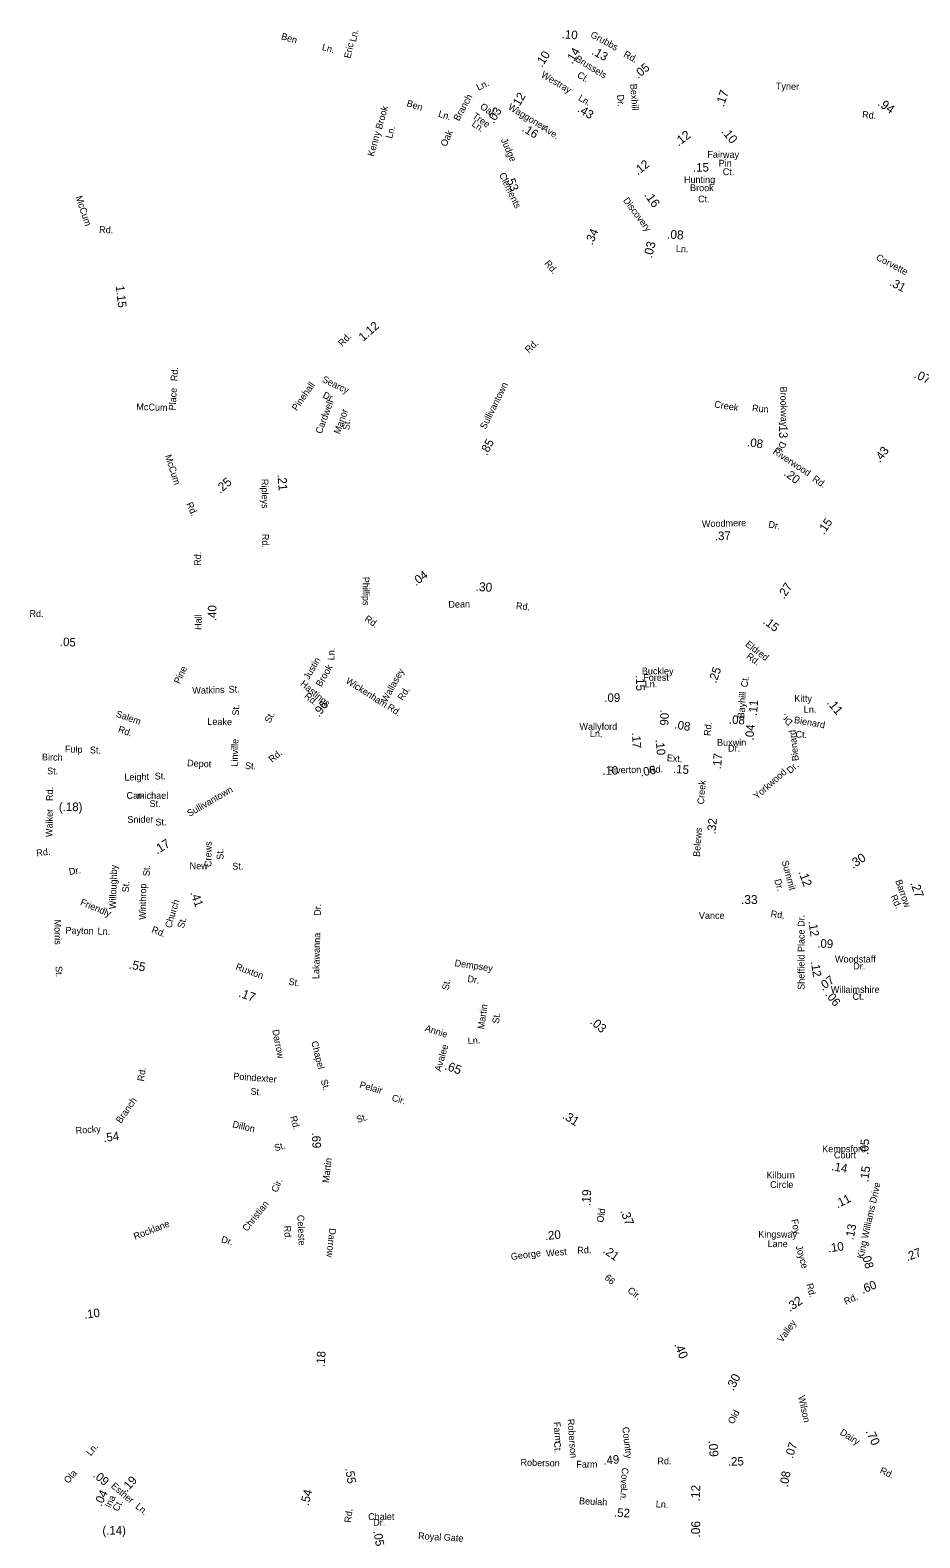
# Model space of a CAD drawing. Extents: x 1553981 to 1780076, y 812965 to 996873.
# Drawn here: x 1657583 to 1670055, y 874732 to 895874 of the extents above; entities that cross this region are included whole.
import ezdxf

# ---------------------------------------------------------------- set-up
doc = ezdxf.new("R2010")
doc.units = 0
for name, color, linetype in [('Exist Road Non-System Type 51 Label', 7, 'Continuous'), ('Exist Road Primary NC Service Mileage Hundredths English Label', 7, 'Continuous'), ('Exist Road Secondary Mileage Hundredths English Label', 7, 'Continuous'), ('Map Preparation Border Antique Large Shape', 7, 'Continuous')]:
    doc.layers.add(name, color=color, linetype=linetype)

msp = doc.modelspace()

# ---------------------------------------------------------------- texts
at = {"layer": 'Exist Road Non-System Type 51 Label'}
for s, rotation, p in [('Ben', 343.905, (1661094, 895747)), ('Ln.', 77.7488, (1662150, 895703)), ('Ln.', 343.905, (1661666, 895598)), ('Eric', 77.7488, (1662074, 895472)), ('Branch', 60.8469, (1663592, 894591)), ('Ln.', 25.5575, (1663866, 895023)), ('Brook', 74.5521, (1662513, 894476)), ('Ben', 342.166, (1662853, 894810)), ('Ln.', 343.4321, (1663297, 894661)), ('Oak', 325.4551, (1663881, 894782)), ('Ln.', 325.4551, (1663764, 894540)), ('Tree', 325.4551, (1663774, 894648)), ('Kenny', 74.5521, (1662400, 894095)), ('Ln.', 74.5521, (1662655, 894347)), ('Oak', 65.6207, (1663416, 894233)), ('Rd.', 86.3812, (1659646, 890949)), ('Searcy', 333.8444, (1661667, 890946)), ('Place', 86.2898, (1659620, 890539)), ('Dr.', 333.8444, (1661675, 890726)), ('Brookway', 270.8628, (1668098, 890875)), ('McCum', 358.1904, (1659070, 890547)), ('Cardwell', 69.8227, (1661668, 890205)), ('Manor', 70.7903, (1661924, 890202)), ('Creek', 350.9232, (1667168, 890585)), ('Run', 354.3874, (1667700, 890530)), ('St.', 82.7708, (1662056, 890261)), ('Dr.', 243.5268, (1668106, 890116)), ('Phillips', 270.6029, (1662242, 888208)), ('Rd.', 359.1513, (1657572, 887646)), ('Rd.', 326.1893, (1662262, 887597)), ('Ln.', 88.8349, (1661848, 887037)), ('Justin', 59.5699, (1661490, 886758)), ('Brook', 59.5699, (1661661, 886657)), ('Wallasey', 60.8611, (1662579, 886439)), ('Hastings', 319.8182, (1661362, 886695)), ('Wickenham', 327.068, (1661998, 886726)), ('Watkins', 1.5273, (1659857, 886567)), ('St.', 1.5273, (1660365, 886583)), ('Rd.', 320.9741, (1661417, 886521)), ('Rd.', 57.0241, (1662805, 886465)), ('Salem', 340.529, (1658776, 886249)), ('St.', 88.3277, (1660510, 886261)), ('St.', 63.3482, (1660946, 886149)), ('Rd.', 326.9452, (1662580, 886357)), ('Dr.', 137.4949, (1668281, 886180)), ('Rd.', 340.529, (1658807, 886033)), ('Leake', 359.0199, (1660066, 886132)), ('Bienard', 349.868, (1668287, 886159)), ('Linville', 88.384, (1660492, 885546)), ('Bienard', 96.3491, (1668360, 885630)), ('Ct.', 357.6282, (1668311, 885954)), ('Birch', 358.7802, (1657747, 885634)), ('Fulp', 357.4535, (1658068, 885748)), ('St.', 358.0894, (1658418, 885734)), ('Depot', 357.3094, (1659781, 885551)), ('St.', 358.7802, (1657820, 885439)), ('Leight', 1.5705, (1658905, 885350)), ('St.', 1.5705, (1659330, 885365)), ('St.', 357.3202, (1660593, 885513)), ('Yorkwood', 41.5976, (1667774, 885082)), ('Dr.', 41.5976, (1668239, 885440)), ('Car-', 0.0662, (1658934, 885095)), ('michael', 0.0662, (1659081, 885094)), ('St.', 359.5442, (1659256, 884981)), ('Snider', 0.4491, (1658946, 884758)), ('St.', 0.4491, (1659339, 884721)), ('Rd.', 7.0029, (1657675, 884287)), ('Crews', 89.4728, (1660124, 884138)), ('St.', 91.5151, (1660294, 884242)), ('Willoughby', 88.2611, (1658784, 883547)), ('New', 359.4459, (1659818, 884108)), ('St.', 1.3539, (1660417, 884101)), ('Dr.', 8.5263, (1658133, 884027)), ('St.', 88.8351, (1659260, 884010)), ('St.', 88.2611, (1658967, 883782)), ('Winthrop', 89.1394, (1659204, 883398)), ('Friendly', 337.352, (1658277, 883611)), ('Church', 73.4119, (1659560, 883274)), ('Dr.', 88.4952, (1661657, 883453)), ('Morris', 271.2093, (1657920, 883401)), ('St.', 74.2518, (1659735, 883272)), ('Payton', 358.4236, (1658076, 883205)), ('Ln.', 358.4236, (1658526, 883192)), ('Rd.', 338.5557, (1659276, 883225)), ('Lakawanna', 88.4952, (1661634, 882566)), ('St.', 273.0413, (1657937, 882747)), ('Ruxton', 339.7435, (1660455, 882704)), ('Dempsey', 351.6283, (1663529, 882749)), ('St.', 351.4478, (1661200, 882488)), ('St.', 80.5957, (1663449, 882408)), ('Dr.', 351.6283, (1663708, 882527)), ('Martin', 82.9186, (1663949, 881860)), ('St.', 82.9186, (1664154, 881938)), ('Annie', 342.0528, (1663109, 881841)), ('Chapel', 284.1486, (1661522, 881686)), ('Avalee', 73.8206, (1663339, 881264)), ('Ln.', 3.6454, (1663720, 881654)), ('Poindexter', 355.6561, (1660428, 881160)), ('St.', 355.6561, (1660668, 880948)), ('St.', 287.2936, (1661654, 881145)), ('Pelair', 344.1123, (1662193, 881045)), ('Cir.', 344.1123, (1662645, 880863)), ('Dillon', 346.4196, (1660412, 880491)), ('St.', 17.6526, (1662173, 880548)), ('St.', 16.7303, (1661021, 880150)), ('Martin', 82.9753, (1661770, 879704)), ('Cir.', 65.3664, (1661043, 879567)), ('Christian', 51.3459, (1660622, 879020)), ('Rocklane', 21.2724, (1659054, 878910)), ('Rd.', 272.6463, (1661142, 879107)), ('Celeste', 272.6463, (1661328, 879259)), ('Foy', 281.7375, (1668251, 879191)), ('Dr.', 343.8223, (1660253, 878877)), ('Joyce', 285.6942, (1668314, 878820)), ('Rd.', 285.0868, (1668462, 878287)), ('Farm', 274.3956, (1664920, 876355)), ('Roberson', 274.3956, (1665115, 876396)), ('Country', 276.557, (1665884, 876282)), ('Ln.', 50.8945, (1658433, 875873)), ('Ct.', 274.3956, (1664925, 876080)), ('Cove', 266.4283, (1665878, 875717)), ('Ola', 49.0268, (1658117, 875486)), ('Ln.', 263.9198, (1665869, 875433))]:
    msp.add_text(s, height=95, rotation=rotation, dxfattribs=at).set_placement(p)
at = {"layer": 'Exist Road Primary NC Service Mileage Hundredths English Label'}
for s, rotation, p in [('.55', 348.5374, (1658959, 882717)), ('.17', 339.7273, (1660495, 882325)), ('.65', 340.1005, (1663384, 881305)), ('.31', 328.0566, (1665033, 880623)), ('.37', 290.2287, (1665854, 879316)), ('.40', 292.4202, (1666608, 877444)), ('.09', 274.6707, (1667091, 876094)), ('.12', 88.3835, (1666971, 875240)), ('.06', 89.1056, (1666973, 874735))]:
    msp.add_text(s, height=125, rotation=rotation, dxfattribs=at).set_placement(p)
at = {"layer": 'Exist Road Secondary Mileage Hundredths English Label'}
for s, height, rotation, p in [('.10', 120, 355.5827, (1665031, 895761)), ('.14', 120, 58.9253, (1665183, 895390)), ('.13', 120, 330.8366, (1665445, 895544)), ('.10', 120, 57.7652, (1664759, 895344)), ('.05', 120, 39.1562, (1666106, 895189)), ('.12', 120, 59.8301, (1664422, 894762)), ('.17', 125, 71.6076, (1667306, 894789)), ('.03', 120, 58.8385, (1664083, 894556)), ('.43', 120, 329.0411, (1665245, 894736)), ('.94', 125, 324.6987, (1669456, 894828)), ('.16', 120, 328.548, (1664470, 894465)), ('.12', 125, 38.0628, (1666673, 894238)), ('.10', 125, 309.6233, (1667266, 894449)), ('.12', 120, 39.0073, (1666103, 893833)), ('.53', 120, 291.0716, (1664246, 893810)), ('.16', 125, 305.6553, (1666185, 893562)), ('.34', 120, 66.6741, (1665465, 892853)), ('.08', 125, 356.2277, (1666508, 892952)), ('.03', 125, 76.0417, (1666298, 892669)), ('1.15', 120, 276.6166, (1658782, 892286)), ('.31', 120, 332.2367, (1669620, 892301)), ('1.12', 120, 41.579, (1662252, 891504)), ('.07', 125, 335.0103, (1669965, 891006)), ('.13', 120, 270.6891, (1668081, 890373)), ('.85', 120, 62.1148, (1663986, 889903)), ('.08', 120, 352.02, (1667628, 890040)), ('.43', 120, 52.1459, (1669494, 889801)), ('.20', 120, 321.9102, (1668141, 889641)), ('.25', 125, 41.3723, (1660247, 889367)), ('.21', 125, 274.81, (1661049, 889642)), ('.15', 120, 55.6021, (1668711, 888793)), ('.37', 120, 2.3194, (1667184, 888719)), ('.04', 120, 37.3954, (1662992, 888075)), ('.30', 125, 356.2655, (1663825, 888011)), ('.27', 120, 57.671, (1668153, 887888)), ('.40', 120, 89.4562, (1660192, 887586)), ('.15', 120, 322.5729, (1667848, 887564)), ('.05', 120, 356.6283, (1657996, 887241)), ('.25', 120, 70.71, (1667200, 886707)), ('.15', 120, 271.6089, (1666073, 886829)), ('.09', 120, 0.2545, (1665632, 886453)), ('.96', 120, 52.5768, (1661632, 886235)), ('.06', 120, 267.7112, (1666419, 886348)), ('.11', 120, 85.3259, (1667771, 886256)), ('.11', 125, 308.9193, (1668746, 886440)), ('.08', 120, 350.72, (1666608, 886082)), ('.08', 120, 356.4161, (1667376, 886150)), ('.04', 120, 85.3259, (1667723, 885911)), ('.17', 120, 272.4314, (1666020, 886023)), ('.10', 120, 275.436, (1666351, 885923)), ('.17', 120, 85.4974, (1667268, 885507)), ('.10', 120, 0.6204, (1665605, 885431)), ('.06', 120, 11.3188, (1666146, 885405)), ('.15', 120, 355.5978, (1666592, 885459)), ('(.18)', 120, 359.3479, (1657985, 884925)), ('.32', 120, 84.4377, (1667190, 884595)), ('.17', 125, 32.1601, (1659362, 884311)), ('.30', 125, 33.5142, (1669118, 884110)), ('.12', 125, 289.4912, (1668353, 884069)), ('.41', 120, 289.3019, (1659828, 883777)), ('.33', 125, 359.7228, (1667548, 883621)), ('.27', 125, 289.113, (1669921, 883914)), ('.12', 120, 278.7486, (1668492, 883376)), ('.09', 120, 358.2647, (1668616, 883008)), ('.12', 120, 278.7486, (1668527, 882810)), ('.07', 120, 35.8306, (1668688, 882398)), ('.06', 120, 308.667, (1668722, 882346)), ('.03', 125, 318.8511, (1665421, 881955)), ('.54', 120, 8.1084, (1658616, 880280)), ('.69', 120, 272.3773, (1661532, 880414)), ('.05', 120, 86.6799, (1669334, 880101)), ('.14', 120, 350.5298, (1668810, 879887)), ('.15', 120, 81.8768, (1669330, 879716)), ('.19', 125, 86.6397, (1665436, 879381)), ('.11', 120, 25.8853, (1668900, 879352)), ('.13', 120, 79.5981, (1669125, 878902)), ('.20', 120, 5.0918, (1664804, 878908)), ('.10', 120, 8.2471, (1668775, 878733)), ('.21', 120, 324.9994, (1665603, 878739)), ('.08', 120, 285.2425, (1669239, 878711)), ('.27', 120, 21.2668, (1669880, 878609)), ('.60', 120, 22.2317, (1669254, 878152)), ('.32', 125, 34.7156, (1668234, 877896)), ('.10', 120, 7.1311, (1658345, 877804)), ('.18', 120, 85.972, (1661710, 877124)), ('.30', 125, 63.3071, (1667442, 876785)), ('.70', 125, 294.2277, (1669293, 876226)), ('.07', 120, 72.3523, (1668272, 875836)), ('.49', 120, 4.6385, (1665623, 875758)), ('.25', 120, 1.0671, (1667365, 875743)), ('.09', 120, 320.4161, (1658455, 875595)), ('.19', 120, 47.9026, (1658941, 875366)), ('.55', 120, 278.8151, (1662000, 875705)), ('.08', 120, 79.0846, (1668202, 875437)), ('.04', 120, 64.8798, (1658581, 875164)), ('.54', 120, 76.5141, (1661486, 875177)), ('.52', 120, 357.3318, (1665766, 875028)), ('(.14)', 120, 359.8673, (1658595, 874778)), ('.05', 120, 279.86, (1662393, 874826))]:
    msp.add_text(s, height=height, rotation=rotation, dxfattribs=at).set_placement(p)
msp.add_text('.15', height=120, dxfattribs=at).set_placement((1666875, 893890))
at = {"layer": 'Map Preparation Border Antique Large Shape'}
for s, rotation, p in [('Grubbs', 331.4016, (1665428, 895782)), ('Rd.', 330.8366, (1665893, 895508)), ('Brussels', 328.3032, (1665215, 895447)), ('Westray', 328.9911, (1664737, 895224)), ('Ct.', 328.3032, (1665242, 895220)), ('Ln.', 329.0411, (1665258, 894898)), ('Dr.', 274.0734, (1665810, 894967)), ('Bexhill', 274.0734, (1665994, 895118)), ('Tyner', 358.0743, (1668036, 895045)), ('Waggoner', 328.8091, (1664274, 894771)), ('Rd.', 354.6489, (1669243, 894646)), ('Ave.', 328.548, (1664747, 894474)), ('Judge', 293.5176, (1664180, 894336)), ('Fairway', 359.5205, (1667076, 894085)), ('Pin', 0.0851, (1667235, 893961)), ('Ct.', 359.3962, (1667292, 893842)), ('Clements', 295.5495, (1664154, 893848)), ('McCum', 288.5528, (1658218, 893532)), ('Discovery', 306.8438, (1665890, 893485)), ('Ct.', 359.4747, (1666946, 893459)), ('Rd.', 357.2953, (1658548, 893031)), ('Ln.', 358.6719, (1666634, 892762)), ('Rd.', 309.8963, (1664787, 892599)), ('Corvette', 332.2366, (1669432, 892658)), ('Rd.', 46.1202, (1661959, 891432)), ('Rd.', 42.915, (1664572, 891340)), ('Pinehall', 55.1254, (1661321, 890527)), ('Sullivantown', 63.6003, (1663968, 890268)), ('McCum', 288.0734, (1659471, 889905)), ('Riverwood', 326.5997, (1667986, 889943)), ('Ripleys', 270.2248, (1660827, 889581)), ('Rd.', 326.0219, (1668540, 889559)), ('Rd.', 295.1602, (1659767, 889229)), ('Woodmere', 1.4353, (1667001, 888903)), ('Dr.', 349.6259, (1667926, 888902)), ('Rd.', 270.0818, (1660834, 888811)), ('Rd.', 89.4801, (1659977, 888362)), ('Dean', 1.5274, (1663447, 887773)), ('Rd.', 354.0277, (1664390, 887757)), ('Hall', 89.4562, (1659984, 887463)), ('Eldred', 322.5729, (1667600, 887246)), ('Rd.', 322.5729, (1667614, 887077)), ('Pine', 64.8141, (1659678, 886698)), ('Ct.', 82.8446, (1667639, 886654)), ('Bayhill', 85.3259, (1667593, 886219)), ('Rd.', 84.5577, (1667120, 885973)), ('Rd.', 39.6147, (1660974, 885598)), ('Ext.', 355.5978, (1666505, 885624)), ('Riverton', 0.6204, (1665677, 885452)), ('Rd.', 2.8542, (1666260, 885456)), ('Rd.', 89.0946, (1657901, 885063)), ('Sullivantown', 30.0667, (1659817, 884840)), ('Creek', 85.4974, (1667029, 885014)), ('Walker', 89.0946, (1657894, 884558)), ('Belews', 85.4974, (1666971, 884278)), ('Summit', 285.0608, (1668118, 884219)), ('Dr.', 285.7793, (1668014, 883956)), ('Barrow', 289.406, (1669709, 883943)), ('Rd.', 294.8424, (1669641, 883726)), ('Rd.', 352.7802, (1667960, 883438)), ('Vance', 0.1348, (1666958, 883411)), ('Sheffield Place Dr.', 90, (1668439, 882416)), ('Darrow', 280.8925, (1660977, 881851)), ('Rd.', 81.7105, (1659178, 881128)), ('Branch', 54.9604, (1658854, 880536)), ('Rd.', 285.9657, (1661225, 880635)), ('Rocky', 4.4499, (1658224, 880395)), ('King Williams Drive', 77.2063, (1669263, 878639)), ('Old', 80.454, (1665616, 879148)), ('Darrow', 264.1235, (1661779, 879078)), ('George', 7.4625, (1664328, 878627)), ('West', 5.0919, (1664820, 878675)), ('Rd.', 1.8997, (1665255, 878717)), ('66', 317.3105, (1665628, 878369)), ('Cir.', 324.1299, (1665949, 878181)), ('Rd.', 24.153, (1669017, 877998)), ('Valley', 54.0863, (1668126, 877464)), ('Wilson', 282.1845, (1668349, 876715)), ('Old', 62.0982, (1667441, 876318)), ('Dairy', 327.2547, (1668926, 876188)), ('Roberson', 358.9954, (1664456, 875742)), ('Farm', 359.721, (1665239, 875717)), ('Rd.', 359.721, (1666376, 875762)), ('Rd.', 335.1633, (1669486, 875643)), ('Esther', 319.5762, (1658708, 875446)), ('Ina', 63.5167, (1658705, 875142)), ('Beulah', 357.3318, (1665276, 875204)), ('Ct.', 63.5167, (1658816, 875094)), ('Ln.', 319.5762, (1659050, 875159)), ('Rd.', 83.3829, (1662081, 874940)), ('Chalet', 0.0612, (1662321, 874982)), ('Ln.', 357.3318, (1666352, 875159)), ('Dr.', 0.2839, (1662392, 874901)), ('Royal', 356.0392, (1663019, 874715)), ('Gate', 355.749, (1663378, 874696))]:
    msp.add_text(s, height=95, rotation=rotation, dxfattribs=at).set_placement(p)
for s, p in [('Hunting', (1666748, 893731)), ('Brook', (1666834, 893616)), ('Buckley', (1666158, 886839)), ('Forest', (1666177, 886749)), ('Ln.', (1666198, 886658)), ('Kitty', (1668295, 886455)), ('Ln.', (1668428, 886301)), ('Wallyford', (1665283, 886062)), ('Ln.', (1665429, 885960)), ('Buxwin', (1667212, 885838)), ('Dr.', (1667366, 885756)), ('Woodstaff', (1668866, 882800)), ('Dr.', (1669121, 882703)), ('Willaimshire', (1668807, 882374)), ('Ct.', (1669111, 882276)), ('Kempsford', (1668687, 880139)), ('Court', (1668851, 880053)), ('Kilburn', (1667907, 879771)), ('Circle', (1667957, 879638)), ('Kingsway', (1667790, 878941)), ('Kingsway', (1667790, 878941)), ('Lane', (1667921, 878808)), ('Lane', (1667921, 878808))]:
    msp.add_text(s, height=95, dxfattribs=at).set_placement(p)

doc.saveas('drawing.dxf')
